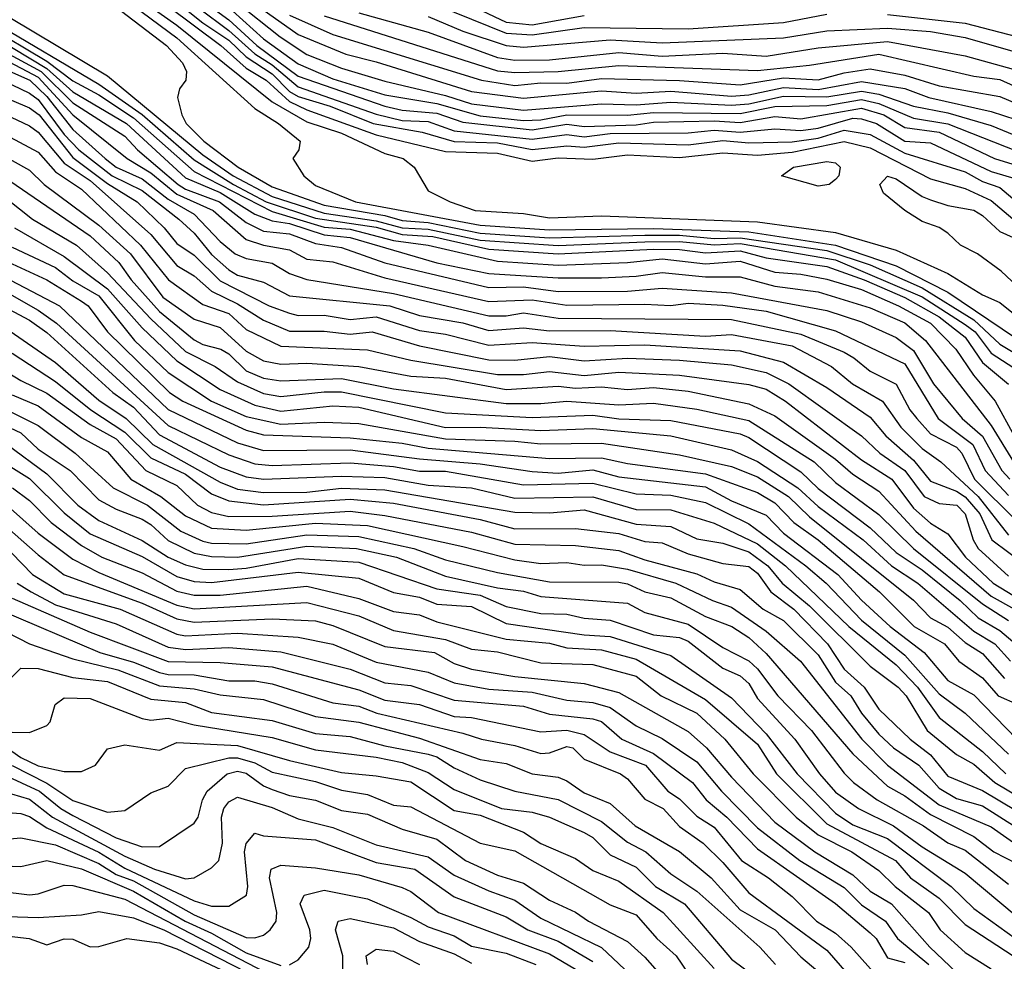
# Model space of a CAD drawing. Header units: metres. Extents: x -51132 to -49532, y -231222 to -229437.
# Tile 395 of 656: x -50595 to -50538, y -230470 to -230415. Entities that reach past the tile are written whole.
import ezdxf

# ---------------------------------------------------------------- set-up
doc = ezdxf.new("R2010")
doc.units = ezdxf.units.M
for name, color, linetype in [('CONTOUR_HALF', 8, 'Continuous'), ('CONTOUR_INDEX', 1, 'Continuous'), ('CONTOUR_INTER', 3, 'Continuous')]:
    doc.layers.add(name, color=color, linetype=linetype)

msp = doc.modelspace()

# ---------------------------------------------------------------- linework, layer by layer
at = {"layer": 'CONTOUR_HALF'}
for points, elevation in [([(-50589.58, -230412.749), (-50585.58, -230415.585), (-50580.08, -230420), (-50578.08, -230421.163), (-50576.08, -230421.809), (-50573.58, -230422.978), (-50572.527, -230423.259), (-50571.888, -230423.759), (-50571.08, -230425.126), (-50569.81, -230425.759), (-50568.372, -230426.259), (-50565.58, -230426.445), (-50564.08, -230426.687), (-50561.08, -230426.583), (-50552.08, -230426.92), (-50547.58, -230427.541), (-50544.08, -230428.546), (-50541.08, -230429.899), (-50539.08, -230431.14), (-50538.08, -230431.564), (-50534.135, -230434.759)], 32.5), ([(-50586.08, -230412.708), (-50582.58, -230415.277), (-50580.966, -230416.759), (-50578.58, -230418.529), (-50573.58, -230420.258), (-50572.58, -230420.479), (-50570.58, -230420.656), (-50569.08, -230421.177), (-50565.08, -230421.61), (-50563.08, -230421.294), (-50562.08, -230421.427), (-50559.08, -230421.317), (-50558.08, -230421.172), (-50554.58, -230421.101), (-50553.08, -230421.193), (-50551.08, -230420.85), (-50549.58, -230420.975), (-50546.08, -230420.362), (-50544.788, -230420.759), (-50543.58, -230421.485), (-50541.58, -230421.751), (-50538.387, -230423.259), (-50535.58, -230424.142)], 30.5), ([(-50586.08, -230413.821), (-50584.08, -230415.453), (-50582.58, -230416.45), (-50581.58, -230417.406), (-50580.08, -230418.392), (-50579.08, -230419.397), (-50578.58, -230419.684), (-50576.739, -230420.259), (-50574.243, -230421.259), (-50571.425, -230421.759), (-50569.58, -230422.285), (-50567.08, -230422.369), (-50565.08, -230422.753), (-50563.08, -230422.541), (-50562.08, -230422.619), (-50560.08, -230422.368), (-50556.08, -230422.474), (-50554.08, -230422.236), (-50552.58, -230422.372), (-50550.08, -230422.3), (-50548.58, -230422.087), (-50547.08, -230421.629), (-50545.58, -230421.878), (-50543.58, -230422.963), (-50540.08, -230424.033), (-50539.08, -230424.587), (-50538.08, -230424.936), (-50537.08, -230425.792)], 31.5), ([(-50589.58, -230414.152), (-50586.182, -230416.759), (-50585.26, -230417.759), (-50585.02, -230418.259), (-50585.055, -230418.759), (-50585.427, -230419.259), (-50585.538, -230419.759), (-50585.295, -230420.759), (-50585.038, -230421.259), (-50584.023, -230422.259), (-50582.041, -230423.759), (-50580.08, -230424.901), (-50577.08, -230425.95), (-50573.58, -230426.549), (-50572.58, -230426.852), (-50571.08, -230426.968), (-50568.08, -230427.57), (-50564.08, -230427.845), (-50558.58, -230427.683), (-50556.58, -230427.691), (-50554.58, -230427.879), (-50553.08, -230427.836), (-50548.08, -230428.565), (-50545.58, -230429.403), (-50542.58, -230430.727), (-50539.58, -230432.58), (-50538.08, -230433.969), (-50535.927, -230435.259)], 33.5), ([(-50582.134, -230414.259), (-50579.608, -230416.259), (-50578.08, -230417.268), (-50576.08, -230418.052), (-50573.58, -230418.809), (-50570.08, -230419.634), (-50568.58, -230420.115), (-50565.58, -230420.474), (-50561.08, -230420.11), (-50559.08, -230420.165), (-50557.08, -230420.028), (-50553.58, -230420.188), (-50552.58, -230420.123), (-50550.58, -230419.679), (-50548.08, -230419.706), (-50546.08, -230419.38), (-50545.08, -230419.56), (-50543.069, -230420.259), (-50541.08, -230420.635), (-50538.58, -230421.371), (-50535.08, -230422.798)], 29.5), ([(-50570.58, -230414.419), (-50566.58, -230416.037), (-50565.08, -230416.143), (-50562.08, -230415.718), (-50556.08, -230415.781), (-50550.58, -230415.424), (-50548.08, -230414.941)], 26.5), ([(-50579.08, -230415.011), (-50576.58, -230416.109), (-50568.009, -230418.759), (-50566.08, -230419.053), (-50564.58, -230418.903), (-50563.08, -230418.914), (-50561.08, -230418.647), (-50556.58, -230418.77), (-50553.08, -230419.021), (-50550.58, -230418.625), (-50548.58, -230418.73), (-50547.08, -230418.324), (-50545.58, -230418.089), (-50543.58, -230418.461), (-50541.58, -230419.085), (-50538.08, -230419.683), (-50536.08, -230420.539)], 28.5), ([(-50575.08, -230414.863), (-50571.08, -230415.986), (-50567.08, -230417.435), (-50566.08, -230417.589), (-50564.08, -230417.576), (-50560.08, -230417.157), (-50557.58, -230417.359), (-50554.08, -230417.2), (-50551.58, -230417.362), (-50548.58, -230416.887), (-50544.58, -230416.523), (-50540.08, -230417.343), (-50535.58, -230418.6)], 27.5), ([(-50544.58, -230414.965), (-50540.08, -230415.454), (-50536.08, -230416.51), (-50529.08, -230419.685), (-50524.08, -230423.114), (-50519.872, -230425.259), (-50517.58, -230427.494), (-50516.58, -230427.814), (-50515.859, -230428.259), (-50514.675, -230430.259), (-50514.08, -230430.937), (-50511.58, -230433.029), (-50510.08, -230433.886), (-50509.08, -230434.153), (-50505.58, -230434.007), (-50502.58, -230434.687), (-50501.08, -230434.864), (-50499.08, -230436.001), (-50496.58, -230436.563), (-50493.08, -230437.644)], 26.5), ([(-50597.08, -230415.673), (-50593.08, -230418.083), (-50591.58, -230419.423), (-50588.48, -230421.259), (-50585.08, -230424.384), (-50583.08, -230425.233), (-50581.08, -230426.473), (-50580.08, -230426.868), (-50579.08, -230427.016), (-50577.08, -230427.663), (-50575.58, -230427.815), (-50570.58, -230429.284), (-50567.58, -230429.906), (-50563.58, -230430.152), (-50561.08, -230430.146), (-50559.08, -230430.057), (-50557.58, -230429.836), (-50555.08, -230430.1), (-50553.08, -230430.097), (-50551.08, -230430.632), (-50548.58, -230430.958), (-50545.58, -230431.89), (-50543.58, -230432.739), (-50542.369, -230433.759), (-50538.58, -230438.671), (-50537.301, -230440.759)], 35.5), ([(-50596.08, -230415.452), (-50590.08, -230418.972), (-50587.58, -230420.736), (-50584.58, -230423.341), (-50582.307, -230424.759), (-50580.421, -230425.759), (-50577.58, -230426.702), (-50574.08, -230427.223), (-50572.58, -230427.655), (-50570.817, -230427.759), (-50567.58, -230428.491), (-50563.58, -230428.768), (-50558.08, -230428.499), (-50556.58, -230428.516), (-50555.08, -230428.714), (-50553.08, -230428.587), (-50551.58, -230428.992), (-50548.08, -230429.498), (-50545.927, -230430.259), (-50543.58, -230431.288), (-50541.58, -230432.406), (-50540.08, -230433.579), (-50539.08, -230435.04), (-50537.58, -230436.282)], 34.5), ([(-50595.58, -230417.519), (-50593.58, -230418.586), (-50591.58, -230420.756), (-50588.449, -230423.259), (-50587.08, -230424.091), (-50585.58, -230425.333), (-50583.486, -230426.259), (-50581.58, -230427.942), (-50580.58, -230428.272), (-50579.08, -230428.54), (-50578.08, -230429.079), (-50576.58, -230429.225), (-50573.58, -230430.155), (-50567.58, -230431.521), (-50565.08, -230431.422), (-50563.08, -230431.734), (-50558.58, -230431.662), (-50557.08, -230431.747), (-50556.08, -230431.602), (-50554.08, -230431.728), (-50551.58, -230432.082), (-50547.58, -230433.209), (-50543.58, -230435.102), (-50541.656, -230438.259), (-50539.651, -230439.759), (-50538.942, -230441.259), (-50537.58, -230442.706)], 36.5), ([(-50597.58, -230417.822), (-50594.08, -230419.501), (-50593.58, -230419.86), (-50592.08, -230421.891), (-50591.235, -230422.759), (-50589.319, -230424.259), (-50587.58, -230425.109), (-50585.465, -230426.759), (-50584.58, -230427.58), (-50583.58, -230428.802), (-50582.58, -230429.683), (-50582.08, -230429.991), (-50580.58, -230430.402), (-50579.08, -230431.191), (-50573.292, -230431.759), (-50571.58, -230432.324), (-50569.08, -230432.737), (-50567.58, -230433.186), (-50565.58, -230433.042), (-50564.08, -230433.208), (-50560.58, -230433.19), (-50555.08, -230433.521), (-50553.58, -230433.421), (-50550.08, -230434.067), (-50547.8, -230435.259), (-50546.6, -230436.259), (-50544.851, -230437.259), (-50543.807, -230438.759), (-50542.58, -230439.992), (-50541.502, -230440.759), (-50539.33, -230442.759), (-50537.58, -230444.996)], 37.5), ([(-50596.58, -230420.217), (-50594.08, -230421.386), (-50593.58, -230421.751), (-50592.08, -230423.531), (-50590.58, -230424.528), (-50587.08, -230427.647), (-50585.58, -230429.448), (-50584.58, -230430.035), (-50583.58, -230430.919), (-50582.08, -230431.645), (-50580.58, -230432.589), (-50579.08, -230433.221), (-50577.08, -230433.224), (-50575.58, -230433.399), (-50574.306, -230433.259), (-50571.58, -230434.073), (-50567.58, -230434.881), (-50566.08, -230434.904), (-50564.08, -230434.687), (-50562.08, -230434.943), (-50559.58, -230434.777), (-50556.58, -230434.89), (-50553.58, -230435.176), (-50551.58, -230435.607), (-50550.265, -230436.259), (-50546.08, -230439.26), (-50545.016, -230440.259), (-50543.58, -230441.267), (-50542.45, -230442.759), (-50541.58, -230443.164), (-50540.576, -230443.259), (-50540.08, -230443.759), (-50539.62, -230445.259), (-50539.334, -230445.759), (-50537.58, -230447.348)], 38.5), ([(-50598.924, -230421.259), (-50594.08, -230423.933), (-50593.234, -230424.759), (-50590.08, -230427.121), (-50588.257, -230428.759), (-50586.389, -230431.259), (-50584.58, -230432.532), (-50583.08, -230433.021), (-50581.58, -230434.374), (-50580.58, -230434.946), (-50579.58, -230435.136), (-50578.08, -230435.076), (-50575.08, -230435.26), (-50572.08, -230435.819), (-50570.08, -230435.944), (-50566.58, -230436.593), (-50563.58, -230436.389), (-50562.58, -230436.521), (-50561.08, -230436.446), (-50559.58, -230436.581), (-50558.08, -230436.477), (-50556.08, -230436.681), (-50552.58, -230437.42), (-50551.08, -230438.103), (-50547.58, -230440.605), (-50546.58, -230441.473), (-50545.08, -230442.446), (-50542.927, -230444.759), (-50538.58, -230448.508), (-50537.241, -230449.259)], 39.5), ([(-50549.991, -230423.759), (-50548.08, -230423.448), (-50547.58, -230423.524), (-50547.308, -230423.759), (-50547.373, -230424.259), (-50547.58, -230424.482), (-50547.936, -230424.759), (-50548.58, -230424.866), (-50550.685, -230424.259), (-50549.991, -230423.759)], 32.5), ([(-50545.016, -230424.759), (-50544.58, -230424.295), (-50544.08, -230424.449), (-50542.58, -230425.452), (-50542.08, -230425.651), (-50541.08, -230425.981), (-50539.58, -230426.247), (-50539.08, -230426.551), (-50538.08, -230427.473), (-50536.332, -230428.259)], 32.5), ([(-50537.08, -230430.635), (-50538.008, -230429.759), (-50539.37, -230428.759), (-50540.363, -230428.259), (-50541.08, -230427.572), (-50541.58, -230427.251), (-50542.58, -230426.897), (-50543.58, -230426.27), (-50544.806, -230425.259), (-50545.016, -230424.759)], 32.5), ([(-50596.08, -230425.048), (-50593.904, -230426.759), (-50591.363, -230428.259), (-50589.58, -230429.863), (-50587.08, -230432.523), (-50585.08, -230434.396), (-50583.377, -230435.259), (-50582.08, -230436.156), (-50580.58, -230436.817), (-50579.58, -230436.986), (-50577.08, -230436.719), (-50576.08, -230436.728), (-50570.08, -230437.929), (-50565.08, -230438.21), (-50561.58, -230438.072), (-50560.08, -230438.28), (-50557.08, -230438.369), (-50553.08, -230439.151), (-50552.58, -230439.365), (-50549.58, -230441.34), (-50548.58, -230442.304), (-50545.58, -230444.567), (-50544.08, -230445.982), (-50542.58, -230446.987), (-50540.374, -230448.759), (-50539.345, -230449.759), (-50538.08, -230450.491), (-50536.582, -230451.759)], 40.5), ([(-50595.08, -230428.387), (-50592.58, -230429.559), (-50591.58, -230430.321), (-50590.08, -230431.196), (-50588.021, -230433.759), (-50586.08, -230435.609), (-50583.58, -230437.257), (-50581.58, -230438.15), (-50579.58, -230438.595), (-50577.08, -230438.481), (-50575.08, -230438.547), (-50570.08, -230439.438), (-50566.08, -230439.561), (-50564.58, -230439.727), (-50561.08, -230439.689), (-50556.58, -230440.356), (-50553.58, -230441.04), (-50552.08, -230441.621), (-50550.292, -230442.759), (-50549.08, -230443.94), (-50543.08, -230448.736), (-50542.093, -230449.759), (-50541.08, -230450.302), (-50540.08, -230451.176), (-50539.08, -230451.813), (-50537.819, -230453.259)], 41.5), ([(-50598.58, -230430.205), (-50594.08, -230432.599), (-50593.08, -230433.312), (-50589.271, -230436.759), (-50588.08, -230437.611), (-50586.58, -230439.196), (-50583.08, -230441.065), (-50581.58, -230441.636), (-50580.58, -230441.769), (-50576.08, -230441.596), (-50573.58, -230441.658), (-50571.08, -230442.101), (-50568.58, -230442.271), (-50566.08, -230442.852), (-50561.58, -230442.787), (-50559.08, -230443.502), (-50557.08, -230443.533), (-50554.58, -230444.303), (-50552.08, -230445.495), (-50550.459, -230446.759), (-50546.802, -230450.259), (-50544.08, -230452.476), (-50542.843, -230453.759), (-50541.58, -230455.504), (-50539.08, -230457.472), (-50537.743, -230458.759)], 43.5), ([(-50595.58, -230430.082), (-50592.352, -230431.759), (-50586.08, -230437.747), (-50582.08, -230439.66), (-50580.58, -230440.104), (-50575.58, -230440.072), (-50571.58, -230440.596), (-50568.08, -230440.876), (-50565.08, -230441.316), (-50563.58, -230441.416), (-50561.58, -230441.226), (-50560.08, -230441.62), (-50555.08, -230442.195), (-50553.58, -230443.018), (-50551.58, -230443.84), (-50550.58, -230444.884), (-50547.428, -230447.259), (-50546.08, -230448.732), (-50544.421, -230450.259), (-50542.451, -230451.759), (-50541.08, -230453.367), (-50539.58, -230454.191), (-50537.113, -230456.759)], 42.5), ([(-50595.08, -230434.487), (-50592.58, -230436.123), (-50590.535, -230437.759), (-50588.58, -230439.042), (-50587.08, -230440.54), (-50585.08, -230441.47), (-50583.58, -230442.615), (-50582.58, -230443.02), (-50580.58, -230443.236), (-50575.58, -230442.917), (-50573.08, -230443.139), (-50568.08, -230444.088), (-50566.08, -230444.621), (-50562.58, -230444.604), (-50560.08, -230444.896), (-50558.58, -230445.359), (-50557.58, -230445.437), (-50556.08, -230446.075), (-50554.08, -230446.625), (-50552.58, -230446.79), (-50552.08, -230447.176), (-50551.306, -230448.259), (-50549.978, -230449.259), (-50548.039, -230451.259), (-50547.08, -230452.718), (-50545.919, -230453.759), (-50545.08, -230455.026), (-50543.258, -230456.759), (-50542.08, -230457.66), (-50541.08, -230458.882), (-50539.08, -230459.716), (-50536.08, -230461.506)], 44.5), ([(-50595.08, -230436.907), (-50593.58, -230437.534), (-50591.08, -230439.368), (-50589.58, -230440.191), (-50588.232, -230441.759), (-50586.496, -230442.759), (-50585.08, -230443.876), (-50583.58, -230444.594), (-50581.58, -230444.708), (-50577.58, -230444.306), (-50574.58, -230444.441), (-50569.08, -230445.639), (-50566.08, -230446.423), (-50564.58, -230446.616), (-50563.08, -230446.572), (-50562.08, -230446.723), (-50561.08, -230446.702), (-50559.58, -230446.943), (-50556.787, -230447.759), (-50554.666, -230448.759), (-50553.58, -230449.136), (-50551.58, -230450.529), (-50549.596, -230452.259), (-50546.052, -230456.759), (-50544.58, -230458.254), (-50541.58, -230460.542), (-50538.58, -230461.804), (-50536.58, -230463.207)], 45.5), ([(-50598.08, -230437.458), (-50594.58, -230439.087), (-50593.58, -230440.037), (-50591.731, -230441.259), (-50590.08, -230442.944), (-50589.08, -230443.489), (-50587.58, -230444.075), (-50587.08, -230444.376), (-50586.08, -230445.304), (-50584.58, -230446.034), (-50583.58, -230446.231), (-50582.08, -230446.261), (-50578.08, -230445.617), (-50575.216, -230445.759), (-50572.895, -230446.259), (-50570.08, -230447.362), (-50567.08, -230448.037), (-50565.58, -230448.23), (-50564.58, -230448.538), (-50559.58, -230448.912), (-50558.58, -230449.45), (-50556.08, -230450.122), (-50554.08, -230451.475), (-50552.58, -230452.245), (-50552.08, -230452.7), (-50550.9, -230454.259), (-50548.952, -230456.259), (-50547.08, -230458.712), (-50546.524, -230459.259), (-50545.16, -230460.259), (-50542.49, -230461.759), (-50541.08, -230462.726), (-50540.08, -230463.167), (-50537.58, -230465.125)], 46.5), ([(-50597.08, -230439.851), (-50594.08, -230441.729), (-50592.08, -230443.695), (-50590.58, -230444.918), (-50587.58, -230446.219), (-50585.58, -230447.372), (-50584.58, -230447.667), (-50583.58, -230447.726), (-50578.58, -230447.118), (-50575.08, -230447.477), (-50573.08, -230448.29), (-50571.58, -230448.57), (-50570.58, -230448.966), (-50568.58, -230449.098), (-50566.58, -230450.082), (-50562.08, -230450.738), (-50560.58, -230450.839), (-50557.08, -230451.934), (-50553.58, -230454.365), (-50551.58, -230456.451), (-50549.787, -230458.759), (-50547.58, -230461.02), (-50546.58, -230461.689), (-50544.58, -230462.478), (-50540.898, -230465.259), (-50539.58, -230466.529), (-50537.191, -230468.259)], 47.5), ([(-50596.08, -230442.659), (-50593.58, -230444.884), (-50591.58, -230446.367), (-50590.08, -230447.153), (-50585.58, -230449.026), (-50584.58, -230449.235), (-50578.08, -230448.875), (-50575.08, -230449.643), (-50573.08, -230450.499), (-50570.08, -230451.007), (-50568.58, -230451.573), (-50567.08, -230451.724), (-50564.58, -230452.345), (-50561.58, -230452.458), (-50559.08, -230453.13), (-50557.629, -230454.259), (-50555.58, -230455.256), (-50553.955, -230456.759), (-50552.32, -230458.759), (-50549.846, -230461.259), (-50548.58, -230462.278), (-50546.625, -230463.259), (-50545.08, -230464.325), (-50544.138, -230465.259), (-50542.211, -230466.759), (-50541.53, -230467.759), (-50540.08, -230469.066), (-50538.58, -230470)], 48.5), ([(-50596.343, -230444.759), (-50593.906, -230447.259), (-50592.08, -230448.368), (-50588.847, -230449.259), (-50585.58, -230450.698), (-50585.08, -230450.798), (-50582.08, -230450.648), (-50578.58, -230450.876), (-50576.58, -230451.283), (-50574.08, -230452.314), (-50571.08, -230452.899), (-50569.58, -230453.512), (-50567.58, -230453.874), (-50565.08, -230454.052), (-50563.08, -230454.51), (-50561.58, -230454.637), (-50560.58, -230454.926), (-50559.08, -230455.995), (-50557.58, -230456.721), (-50555.58, -230458.069), (-50554.154, -230459.759), (-50552.08, -230461.871), (-50549.622, -230463.759), (-50547.08, -230465.309), (-50546.08, -230466.32), (-50544.688, -230467.259), (-50543.988, -230468.259), (-50542.195, -230469.759)], 49.5), ([(-50595.08, -230448.621), (-50590.58, -230450.589), (-50586.08, -230452.273), (-50583.08, -230452.344), (-50580.08, -230452.576), (-50575.08, -230453.916), (-50573.58, -230454.511), (-50571.58, -230454.757), (-50569.58, -230455.458), (-50568.58, -230455.512), (-50564.58, -230456.331), (-50563.08, -230456.228), (-50562.08, -230456.494), (-50560.58, -230457.49), (-50558.543, -230458.259), (-50557.238, -230459.759), (-50556.58, -230460.202), (-50555.58, -230461.202), (-50554.58, -230461.825), (-50552.992, -230463.759), (-50551.429, -230464.759), (-50550.08, -230465.826), (-50548.667, -230467.259), (-50547.58, -230467.945), (-50546.673, -230468.759), (-50545.08, -230470.541)], 50.5), ([(-50596.08, -230450.235), (-50594.08, -230451.251), (-50591.58, -230452.122), (-50588.992, -230452.759), (-50586.58, -230453.684), (-50584.58, -230453.852), (-50583.08, -230454.208), (-50580.58, -230454.472), (-50577.58, -230455.44), (-50575.08, -230455.785), (-50571.58, -230456.696), (-50568.08, -230457.931), (-50566.58, -230458.158), (-50565.08, -230458.748), (-50563.58, -230458.954), (-50563.08, -230459.167), (-50562.08, -230459.847), (-50560.58, -230460.469), (-50559.127, -230461.759), (-50556.58, -230463.236), (-50554.749, -230464.759), (-50553.08, -230466.599), (-50551.051, -230467.759), (-50549.58, -230469.31), (-50547.861, -230470.759)], 51.5), ([(-50595.08, -230456.359), (-50594.08, -230456.371), (-50593.08, -230455.975), (-50592.892, -230455.759), (-50592.602, -230454.759), (-50592.08, -230454.368), (-50590.58, -230454.408), (-50587.58, -230455.562), (-50587.08, -230455.655), (-50586.08, -230455.545), (-50584.58, -230455.936), (-50580.08, -230456.66), (-50577.58, -230457.371), (-50574.08, -230457.8), (-50572.58, -230458.11), (-50571.08, -230458.67), (-50569.58, -230459.668), (-50566.847, -230460.759), (-50565.08, -230460.976), (-50564.08, -230461.259), (-50562.08, -230462.137), (-50561.58, -230462.435), (-50560.58, -230463.435), (-50559.08, -230464.148), (-50557.952, -230465.259), (-50556.294, -230466.259), (-50553.58, -230469.44), (-50552.08, -230470.563)], 52.5), ([(-50595.08, -230458.281), (-50593.08, -230459.302), (-50591.58, -230460.299), (-50589.58, -230460.969), (-50588.58, -230460.88), (-50587.08, -230459.847), (-50586.08, -230459.472), (-50585.08, -230458.451), (-50582.58, -230457.838), (-50582.08, -230457.826), (-50581.08, -230458.128), (-50580.08, -230458.661), (-50577.58, -230459.195), (-50576.08, -230459.703), (-50574.58, -230459.949), (-50573.08, -230460.557), (-50572.08, -230460.667), (-50568.08, -230462.763), (-50566.08, -230463.201), (-50560.58, -230466.31), (-50559.08, -230466.897), (-50557.879, -230468.259), (-50556.764, -230469.259), (-50555.744, -230470.759)], 53.5), ([(-50595.634, -230459.759), (-50594.08, -230460.221), (-50592.762, -230461.259), (-50588.58, -230463.513), (-50586.863, -230464.259), (-50585.08, -230464.816), (-50584.58, -230464.745), (-50583.58, -230464.173), (-50583.157, -230463.759), (-50582.952, -230462.759), (-50582.997, -230461.259), (-50582.865, -230460.759), (-50582.58, -230460.361), (-50582.08, -230460.097), (-50580.08, -230460.703), (-50578.58, -230461.358), (-50576.58, -230461.846), (-50574.08, -230462.847), (-50571.08, -230463.54), (-50569.58, -230464.591), (-50567.58, -230465.51), (-50566.08, -230466.047), (-50564.58, -230467.072), (-50561.08, -230468.766), (-50559.08, -230470.651)], 54.5), ([(-50596.08, -230462.577), (-50594.58, -230462.443), (-50592.58, -230462.854), (-50590.08, -230463.933), (-50589.08, -230464.565), (-50588.08, -230464.927), (-50584.58, -230466.878), (-50581.58, -230468.202), (-50581.08, -230468.223), (-50580.58, -230468.054), (-50580.196, -230467.759), (-50579.84, -230467.259), (-50579.806, -230466.759), (-50580.235, -230464.759), (-50580.128, -230464.259), (-50579.58, -230464.023), (-50577.58, -230464.168), (-50575.08, -230464.582), (-50572.58, -230465.314), (-50572.08, -230465.549), (-50570.49, -230466.759), (-50564.08, -230469.133), (-50562.58, -230470.022)], 55.5), ([(-50599.08, -230465.119), (-50594.08, -230465.727), (-50593.58, -230465.675), (-50592.08, -230465.172), (-50591.58, -230465.2), (-50588.58, -230465.981), (-50580.08, -230470.415)], 56.5), ([(-50576.003, -230470.259), (-50575.995, -230469.259), (-50576.43, -230467.759), (-50576.265, -230467.259), (-50575.58, -230467.1), (-50573.08, -230467.646), (-50571.58, -230468.424), (-50569.58, -230469.131), (-50568.58, -230469.667)], 56.5), ([(-50595.58, -230468.079), (-50594.107, -230468.259), (-50593.08, -230468.619), (-50592.08, -230468.279), (-50591.58, -230468.297), (-50590.58, -230468.737), (-50590.08, -230468.723), (-50588.463, -230468.259), (-50586.58, -230468.494), (-50585.58, -230468.847), (-50581.08, -230470.958)], 57.5)]:
    msp.add_lwpolyline(points, dxfattribs=dict(at, elevation=elevation))
at = {"layer": 'CONTOUR_INDEX'}
for points, elevation in [([(-50582.377, -230414.759), (-50580.58, -230416.375), (-50578.58, -230417.805), (-50576.58, -230418.677), (-50573.58, -230419.604), (-50570.58, -230420.099), (-50568.08, -230420.798), (-50565.58, -230421.079), (-50564.58, -230421.029), (-50563.08, -230420.744), (-50559.58, -230420.778), (-50558.08, -230420.61), (-50553.08, -230420.668), (-50551.08, -230420.266), (-50548.08, -230420.215), (-50546.08, -230419.865), (-50545.08, -230420.094), (-50543.08, -230420.951), (-50541.08, -230421.261), (-50535.08, -230423.641)], 30), ([(-50596.58, -230415.582), (-50593.08, -230417.656), (-50591.58, -230418.782), (-50590.08, -230419.602), (-50588.08, -230420.927), (-50584.58, -230424.024), (-50580.08, -230426.33), (-50577.08, -230427.22), (-50575.58, -230427.336), (-50573.08, -230427.995), (-50571.085, -230428.259), (-50567.08, -230429.195), (-50563.58, -230429.415), (-50559.58, -230429.267), (-50557.58, -230429.064), (-50555.08, -230429.339), (-50553.08, -230429.18), (-50551.08, -230429.826), (-50549.58, -230429.941), (-50548.08, -230430.219), (-50546.08, -230430.825), (-50543.931, -230431.759), (-50542.095, -230432.759), (-50540.63, -230434.259), (-50539.6, -230435.759), (-50538.357, -230437.259), (-50537.269, -230439.259)], 35), ([(-50595.58, -230424.307), (-50590.58, -230427.737), (-50588.925, -230429.259), (-50588.225, -230430.259), (-50586.58, -230432.094), (-50584.58, -230433.73), (-50584.08, -230433.999), (-50583.035, -230434.259), (-50582.58, -230434.542), (-50581.58, -230435.511), (-50580.58, -230435.943), (-50579.58, -230436.094), (-50576.08, -230435.957), (-50573.08, -230436.557), (-50566.58, -230437.393), (-50564.58, -230437.4), (-50563.08, -230437.261), (-50560.08, -230437.469), (-50558.08, -230437.383), (-50555.58, -230437.733), (-50552.58, -230438.375), (-50548.802, -230440.759), (-50547.58, -230441.953), (-50545.08, -230443.796), (-50543.071, -230445.759), (-50539.08, -230448.959), (-50537.58, -230449.909)], 40), ([(-50596.58, -230434.858), (-50594.58, -230436.075), (-50593.08, -230436.793), (-50590.58, -230438.618), (-50589.08, -230439.428), (-50587.373, -230441.259), (-50585.58, -230442.122), (-50584.393, -230443.259), (-50583.58, -230443.693), (-50582.58, -230443.907), (-50580.08, -230443.899), (-50575.58, -230443.604), (-50573.58, -230443.856), (-50568.58, -230444.812), (-50566.08, -230445.518), (-50562.58, -230445.583), (-50560.08, -230445.878), (-50558.58, -230446.406), (-50555.58, -230447.212), (-50554.58, -230447.689), (-50553.08, -230448.13), (-50551.747, -230449.259), (-50550.58, -230449.917), (-50548.58, -230451.897), (-50547.58, -230453.467), (-50546.681, -230454.259), (-50546.063, -230455.259), (-50545.08, -230456.465), (-50544.231, -230457.259), (-50542.757, -230458.259), (-50541.58, -230459.59), (-50540.58, -230460.17), (-50539.08, -230460.605), (-50536.08, -230462.505)], 45), ([(-50594.787, -230447.759), (-50593.995, -230448.259), (-50592.58, -230449.009), (-50589.08, -230450.096), (-50586.08, -230451.447), (-50585.08, -230451.593), (-50582.58, -230451.461), (-50579.58, -230451.717), (-50575.58, -230452.71), (-50573.58, -230453.506), (-50572.08, -230453.656), (-50569.58, -230454.512), (-50565.58, -230454.844), (-50564.08, -230455.321), (-50561.58, -230455.583), (-50561.08, -230455.741), (-50559.91, -230456.759), (-50558.08, -230457.577), (-50555.833, -230459.259), (-50555.044, -230460.259), (-50553.836, -230461.259), (-50552.08, -230463.084), (-50547.58, -230466.228), (-50545.58, -230467.923), (-50545.231, -230468.259), (-50544.58, -230469.377), (-50543.58, -230469.635)], 50), ([(-50596.08, -230460.935), (-50594.58, -230461.049), (-50594.08, -230461.212), (-50593.08, -230461.864), (-50590.08, -230463.267), (-50588.58, -230464.196), (-50584.58, -230466.084), (-50583.58, -230466.387), (-50582.58, -230466.388), (-50581.563, -230465.759), (-50581.48, -230465.259), (-50581.683, -230463.259), (-50581.58, -230462.769), (-50581.08, -230462.187), (-50580.58, -230462.332), (-50577.58, -230462.559), (-50574.08, -230463.877), (-50571.849, -230464.259), (-50569.58, -230465.849), (-50566.58, -230467.004), (-50565.325, -230467.759), (-50563.58, -230468.408), (-50561.58, -230469.577)], 55)]:
    msp.add_lwpolyline(points, dxfattribs=dict(at, elevation=elevation))
at = {"layer": 'CONTOUR_INTER'}
for points, elevation in [([(-50584.08, -230412.224), (-50578.58, -230416.12), (-50575.835, -230417.259), (-50574.08, -230417.693), (-50568.58, -230419.403), (-50565.58, -230419.789), (-50561.08, -230419.372), (-50559.08, -230419.5), (-50557.08, -230419.38), (-50553.58, -230419.671), (-50552.58, -230419.606), (-50550.58, -230419.176), (-50548.58, -230419.284), (-50546.08, -230418.836), (-50543.58, -230419.223), (-50542.184, -230419.759), (-50538.58, -230420.56), (-50536.456, -230421.259)], 29), ([(-50589.58, -230413.329), (-50585.58, -230416.316), (-50581.08, -230420.376), (-50579.707, -230421.259), (-50578.464, -230422.259), (-50578.547, -230422.759), (-50578.884, -230423.259), (-50578.256, -230424.259), (-50577.58, -230424.825), (-50575.268, -230425.759), (-50568.08, -230427.115), (-50564.08, -230427.388), (-50558.08, -230427.302), (-50552.58, -230427.492), (-50547.58, -230428.26), (-50544.08, -230429.462), (-50541.08, -230430.981), (-50535.58, -230434.688)], 33), ([(-50586.08, -230413.249), (-50582.58, -230415.879), (-50581.08, -230417.235), (-50580.08, -230417.872), (-50578.58, -230419.131), (-50574.08, -230420.718), (-50572.58, -230421.07), (-50571.08, -230421.143), (-50569.58, -230421.678), (-50565.08, -230422.151), (-50563.08, -230421.893), (-50562.08, -230422.015), (-50560.58, -230421.817), (-50556.08, -230421.788), (-50554.58, -230421.63), (-50553.08, -230421.752), (-50551.08, -230421.551), (-50549.58, -230421.651), (-50548.58, -230421.524), (-50546.58, -230420.946), (-50546.08, -230420.975), (-50545.212, -230421.259), (-50543.58, -230422.263), (-50542.08, -230422.368), (-50538.58, -230424.02), (-50535.58, -230424.896)], 31), ([(-50570.08, -230413.734), (-50566.58, -230415.403), (-50565.08, -230415.551), (-50562.08, -230415.021)], 26), ([(-50596.714, -230414.259), (-50589.58, -230418.501), (-50584.08, -230423.062), (-50582.333, -230424.259), (-50580.08, -230425.463), (-50577.08, -230426.425), (-50574.08, -230426.854), (-50572.58, -230427.261), (-50571.08, -230427.335), (-50568.08, -230427.982), (-50563.58, -230428.277), (-50558.58, -230428.065), (-50556.58, -230428.064), (-50554.58, -230428.253), (-50553.08, -230428.176), (-50547.58, -230429.111), (-50542.58, -230431.239), (-50540.08, -230432.851), (-50539.521, -230433.259), (-50538.58, -230434.499), (-50536.632, -230435.759)], 34), ([(-50586.08, -230414.482), (-50583.047, -230416.759), (-50581.58, -230418.064), (-50580.424, -230418.759), (-50579.08, -230419.986), (-50578.08, -230420.456), (-50574.08, -230421.906), (-50570.08, -230422.873), (-50567.08, -230422.961), (-50565.08, -230423.426), (-50563.58, -230423.234), (-50561.58, -230423.306), (-50559.58, -230423.05), (-50556.58, -230423.218), (-50554.08, -230422.946), (-50552.08, -230423.081), (-50550.08, -230422.895), (-50547.08, -230422.295), (-50545.58, -230422.654), (-50542.08, -230424.436), (-50540.08, -230425.004), (-50538.58, -230425.686), (-50537.08, -230426.952)], 32), ([(-50577.08, -230415.049), (-50567.08, -230418.21), (-50566.08, -230418.306), (-50563.58, -230418.257), (-50560.08, -230417.899), (-50552.08, -230418.2), (-50549.08, -230417.895), (-50545.08, -230417.249), (-50539.58, -230418.519), (-50538.08, -230418.703), (-50536.08, -230419.613)], 28), ([(-50571.08, -230415.073), (-50569.08, -230415.917), (-50566.58, -230416.753), (-50565.58, -230416.856), (-50560.58, -230416.429), (-50557.58, -230416.6), (-50550.58, -230416.316), (-50548.08, -230415.901), (-50544.58, -230415.76), (-50542.08, -230415.941), (-50540.08, -230416.29), (-50535.58, -230417.572)], 27), ([(-50595.247, -230417.259), (-50593.416, -230418.259), (-50591.58, -230420.06), (-50588.58, -230421.983), (-50587.845, -230422.759), (-50585.5, -230424.759), (-50585.08, -230425.037), (-50583.117, -230425.759), (-50581.58, -230426.966), (-50580.58, -230427.45), (-50579.08, -230427.608), (-50577.58, -230428.168), (-50576.08, -230428.393), (-50573.58, -230429.294), (-50567.58, -230430.709), (-50565.58, -230430.671), (-50563.58, -230430.943), (-50559.58, -230430.926), (-50557.58, -230430.738), (-50553.58, -230431.013), (-50548.08, -230432.038), (-50546.08, -230432.686), (-50544.08, -230433.597), (-50543.08, -230434.344), (-50541.925, -230436.259), (-50540.263, -230438.259), (-50539.08, -230439.276), (-50537.966, -230441.259), (-50537.512, -230441.759)], 36), ([(-50595.58, -230418.071), (-50594.064, -230418.759), (-50593.08, -230419.686), (-50591.58, -230421.594), (-50589.718, -230423.259), (-50589.08, -230423.759), (-50587.58, -230424.445), (-50586.08, -230425.607), (-50584.58, -230426.484), (-50583.08, -230428.061), (-50582.213, -230428.759), (-50581.58, -230429.037), (-50580.08, -230429.299), (-50579.08, -230429.893), (-50578.08, -230430.239), (-50573.08, -230431.058), (-50567.58, -230432.34), (-50566.58, -230432.339), (-50565.58, -230432.175), (-50563.58, -230432.468), (-50553.58, -230432.549), (-50549.58, -230433.391), (-50547.08, -230434.442), (-50546.507, -230434.759), (-50545.58, -230435.533), (-50544.08, -230436.291), (-50543.287, -230437.759), (-50542.882, -230438.259), (-50542.08, -230439.139), (-50540.58, -230439.917), (-50540.29, -230440.259), (-50539.548, -230441.759), (-50537.08, -230444.195)], 37), ([(-50599.024, -230418.259), (-50594.08, -230420.353), (-50593.531, -230420.759), (-50591.58, -230423.215), (-50589.58, -230424.706), (-50587.87, -230425.759), (-50586.31, -230427.259), (-50585.58, -230428.173), (-50584.58, -230428.852), (-50583.08, -230430.33), (-50580.258, -230431.759), (-50579.08, -230432.183), (-50578.58, -230432.322), (-50577.08, -230432.294), (-50575.58, -230432.554), (-50574.08, -230432.404), (-50571.58, -230433.181), (-50570.08, -230433.403), (-50567.58, -230434.043), (-50565.08, -230433.885), (-50562.08, -230434.086), (-50558.58, -230434.019), (-50553.08, -230434.364), (-50550.58, -230435.021), (-50548.08, -230436.471), (-50545.58, -230438.177), (-50544.674, -230439.259), (-50543.08, -230440.671), (-50542.08, -230441.874), (-50540.58, -230442.457), (-50540.08, -230442.777), (-50539.247, -230443.759), (-50538.554, -230445.259), (-50536.58, -230446.73)], 38), ([(-50597.08, -230421.034), (-50593.58, -230422.906), (-50592.58, -230424.04), (-50591.08, -230425.032), (-50587.679, -230428.259), (-50586.062, -230430.259), (-50584.08, -230431.684), (-50582.58, -230432.21), (-50581.58, -230433.125), (-50579.58, -230434.1), (-50574.58, -230434.304), (-50572.08, -230434.905), (-50567.08, -230435.731), (-50565.58, -230435.731), (-50564.08, -230435.548), (-50562.08, -230435.778), (-50560.08, -230435.598), (-50556.58, -230435.771), (-50552.58, -230436.293), (-50551.58, -230436.575), (-50550.451, -230437.259), (-50546.08, -230440.653), (-50544.319, -230441.759), (-50543.08, -230443.428), (-50542.08, -230444.29), (-50541.08, -230444.923), (-50540.074, -230446.259), (-50538.48, -230447.759), (-50534.08, -230450.423)], 39), ([(-50594.94, -230427.259), (-50592.08, -230428.917), (-50589.58, -230430.794), (-50587.58, -230433.041), (-50585.58, -230434.936), (-50583.08, -230436.583), (-50581.08, -230437.494), (-50579.58, -230437.839), (-50576.58, -230437.541), (-50575.08, -230437.61), (-50570.08, -230438.783), (-50568.08, -230438.757), (-50564.58, -230438.958), (-50561.58, -230438.835), (-50557.08, -230439.263), (-50553.58, -230440.071), (-50552.08, -230440.746), (-50549.736, -230442.259), (-50548.58, -230443.334), (-50545.974, -230445.259), (-50544.349, -230446.759), (-50542.815, -230447.759), (-50539.58, -230450.523), (-50538.375, -230451.259), (-50537.472, -230452.259)], 41), ([(-50598.434, -230429.259), (-50593.58, -230432.021), (-50592.518, -230432.759), (-50586.08, -230438.668), (-50582.58, -230440.367), (-50581.08, -230440.886), (-50580.08, -230440.973), (-50575.58, -230440.828), (-50573.08, -230441.024), (-50571.58, -230441.3), (-50570.08, -230441.304), (-50565.58, -230442.092), (-50561.58, -230441.995), (-50559.08, -230442.609), (-50557.08, -230442.675), (-50555.08, -230443.1), (-50552.58, -230444.338), (-50549.281, -230446.759), (-50548.102, -230447.759), (-50546.08, -230449.885), (-50543.58, -230451.905), (-50541.58, -230454.143), (-50540.085, -230455.259), (-50537.58, -230457.615)], 43), ([(-50595.58, -230429.121), (-50593.08, -230430.263), (-50591.08, -230431.488), (-50590.704, -230431.759), (-50589.582, -230433.259), (-50586.013, -230436.759), (-50585.229, -230437.259), (-50581.58, -230438.94), (-50580.58, -230439.203), (-50575.58, -230439.383), (-50572.58, -230439.683), (-50571.08, -230439.982), (-50564.08, -230440.576), (-50561.08, -230440.525), (-50559.58, -230440.857), (-50555.08, -230441.46), (-50552.08, -230442.528), (-50551.08, -230443.133), (-50549.98, -230444.259), (-50548.577, -230445.259), (-50545.031, -230448.259), (-50543.037, -230450.259), (-50541.291, -230451.259), (-50540.455, -230452.259), (-50539.08, -230453.214), (-50538.179, -230454.259), (-50537.056, -230454.759)], 42), ([(-50596.58, -230432.279), (-50592.58, -230435.03), (-50590.08, -230437.198), (-50588.495, -230438.259), (-50586.974, -230439.759), (-50583.08, -230441.926), (-50582.08, -230442.336), (-50580.58, -230442.538), (-50578.08, -230442.507), (-50576.08, -230442.288), (-50573.58, -230442.37), (-50566.08, -230443.67), (-50564.08, -230443.702), (-50562.08, -230443.529), (-50559.08, -230444.362), (-50557.08, -230444.487), (-50555.58, -230445.205), (-50554.08, -230445.461), (-50552.58, -230445.945), (-50551.474, -230446.759), (-50550.645, -230447.759), (-50549.08, -230449.074), (-50545.58, -230452.546), (-50543.948, -230453.759), (-50543.485, -230454.259), (-50542.283, -230456.259), (-50540.58, -230457.635), (-50539.58, -230458.19), (-50538.377, -230459.259), (-50535.866, -230460.759)], 44), ([(-50598.08, -230436.413), (-50593.58, -230438.67), (-50591.451, -230440.259), (-50589.259, -230442.259), (-50587.264, -230443.259), (-50585.354, -230444.759), (-50584.08, -230445.333), (-50583.58, -230445.452), (-50581.58, -230445.497), (-50578.08, -230444.977), (-50575.08, -230445.059), (-50571.907, -230445.759), (-50570.08, -230446.414), (-50567.08, -230447.148), (-50564.08, -230447.68), (-50560.08, -230447.701), (-50559.58, -230447.79), (-50558.58, -230448.252), (-50557.08, -230448.612), (-50555.08, -230449.678), (-50553.562, -230450.259), (-50552.58, -230450.891), (-50551.58, -230451.816), (-50546.58, -230457.601), (-50544.58, -230459.475), (-50543.58, -230460.024), (-50542.08, -230461.105), (-50539.58, -230462.375), (-50538.44, -230463.259), (-50537.08, -230463.954)], 46), ([(-50595.373, -230439.759), (-50593.08, -230441.462), (-50591.286, -230443.259), (-50590.08, -230444.153), (-50587.58, -230445.305), (-50586.08, -230446.253), (-50585.08, -230446.704), (-50584.08, -230446.948), (-50582.58, -230446.97), (-50581.58, -230446.896), (-50578.58, -230446.333), (-50575.08, -230446.554), (-50570.58, -230448.093), (-50568.08, -230448.46), (-50566.58, -230449.105), (-50564.58, -230449.502), (-50563.08, -230449.553), (-50562.08, -230449.78), (-50560.58, -230449.894), (-50558.08, -230450.732), (-50556.58, -230450.895), (-50556.08, -230451.103), (-50554.08, -230452.665), (-50553.08, -230453.113), (-50552.58, -230453.551), (-50552.08, -230454.404), (-50549.913, -230456.759), (-50548.5, -230458.759), (-50547.58, -230459.811), (-50546.247, -230460.759), (-50544.217, -230461.759), (-50542.58, -230462.972), (-50540.08, -230464.484), (-50536.08, -230467.83)], 47), ([(-50595.057, -230442.259), (-50594.08, -230442.99), (-50592.832, -230444.259), (-50591.08, -230445.595), (-50589.909, -230446.259), (-50587.58, -230447.162), (-50585.58, -230448.223), (-50584.58, -230448.452), (-50583.08, -230448.454), (-50578.08, -230447.926), (-50575.08, -230448.639), (-50573.08, -230449.403), (-50571.58, -230449.59), (-50570.58, -230449.991), (-50566.58, -230450.984), (-50564.08, -230451.22), (-50563.08, -230451.482), (-50561.08, -230451.597), (-50559.08, -230452.134), (-50555.08, -230454.465), (-50552.08, -230457.041), (-50550.977, -230458.759), (-50548.08, -230461.646), (-50544.117, -230463.759), (-50543.248, -230464.759), (-50541.58, -230465.926), (-50540.08, -230467.447), (-50537.31, -230469.259)], 48), ([(-50597.08, -230443.051), (-50593.58, -230446.128), (-50592.08, -230447.284), (-50587.58, -230448.91), (-50585.58, -230449.825), (-50584.58, -230450.002), (-50580.08, -230449.809), (-50577.58, -230449.934), (-50576.58, -230450.198), (-50573.58, -230451.409), (-50570.709, -230451.759), (-50569.58, -230452.402), (-50568.58, -230452.716), (-50566.08, -230453.139), (-50562.08, -230453.549), (-50560.08, -230454.074), (-50556.08, -230456.311), (-50555.021, -230457.259), (-50553.58, -230458.952), (-50551.08, -230461.546), (-50548.77, -230463.259), (-50546.58, -230464.577), (-50545.58, -230465.522), (-50544.343, -230466.259), (-50542.129, -230468.759), (-50540.58, -230470.218)], 49), ([(-50595.907, -230449.259), (-50590.023, -230451.759), (-50588.08, -230452.31), (-50586.58, -230452.908), (-50586.08, -230453.034), (-50584.58, -230453.052), (-50582.58, -230453.393), (-50581.08, -230453.4), (-50580.08, -230453.557), (-50576.58, -230454.658), (-50575.08, -230454.862), (-50574.032, -230455.259), (-50569.08, -230456.407), (-50567.999, -230456.759), (-50566.08, -230457.123), (-50564.58, -230457.587), (-50564.08, -230457.536), (-50563.08, -230457.18), (-50562.738, -230457.259), (-50562.08, -230457.906), (-50559.982, -230458.759), (-50559.58, -230459.041), (-50558.58, -230460.221), (-50557.51, -230460.759), (-50556.58, -230461.795), (-50555.215, -230462.759), (-50554.08, -230463.871), (-50552.58, -230465.628), (-50548.08, -230468.922), (-50544.736, -230472.759)], 51), ([(-50595.58, -230453.661), (-50594.58, -230452.66), (-50593.58, -230452.677), (-50591.58, -230453.202), (-50589.58, -230453.438), (-50587.08, -230454.456), (-50585.08, -230454.646), (-50583.58, -230455.211), (-50580.08, -230455.672), (-50577.58, -230456.432), (-50575.58, -230456.602), (-50573.58, -230457.143), (-50571.08, -230457.63), (-50570.58, -230457.777), (-50569.58, -230458.406), (-50568.08, -230459.11), (-50566.08, -230459.752), (-50563.58, -230460.24), (-50561.08, -230461.498), (-50559.58, -230462.69), (-50558.511, -230463.259), (-50557.08, -230464.519), (-50555.58, -230465.518), (-50551.933, -230468.759), (-50551.033, -230469.759)], 52), ([(-50598.242, -230455.259), (-50594.58, -230457.805), (-50593.58, -230458.297), (-50592.08, -230458.625), (-50591.08, -230458.62), (-50590.278, -230458.259), (-50589.58, -230457.323), (-50588.58, -230457.078), (-50586.58, -230457.389), (-50585.58, -230456.941), (-50582.08, -230457.128), (-50579.08, -230457.992), (-50576.08, -230458.681), (-50574.08, -230458.868), (-50572.08, -230459.223), (-50569.58, -230460.861), (-50568.08, -230461.141), (-50565.58, -230462.129), (-50564.58, -230462.767), (-50562.58, -230463.647), (-50561.58, -230464.331), (-50560.08, -230464.945), (-50557.518, -230466.759), (-50554.58, -230469.989)], 53), ([(-50595.58, -230458.798), (-50593.496, -230459.759), (-50592.266, -230460.759), (-50591.58, -230461.154), (-50589.08, -230462.447), (-50587.58, -230462.958), (-50586.58, -230462.941), (-50584.58, -230461.595), (-50584.356, -230461.259), (-50584.092, -230460.259), (-50583.829, -230459.759), (-50582.677, -230458.759), (-50582.08, -230458.61), (-50581.58, -230458.722), (-50580.58, -230459.455), (-50580.08, -230459.667), (-50579.08, -230459.996), (-50577.58, -230460.267), (-50576.08, -230460.875), (-50574.58, -230461.078), (-50572.58, -230461.94), (-50570.58, -230462.527), (-50568.922, -230463.759), (-50567.08, -230464.592), (-50565.58, -230465.066), (-50564.08, -230466.033), (-50562.58, -230466.738), (-50561.826, -230467.259), (-50559.58, -230468.435), (-50558.58, -230469.322), (-50556.58, -230471.588)], 54), ([(-50595.58, -230464.058), (-50594.58, -230464.103), (-50593.08, -230463.758), (-50591.08, -230464.231), (-50588.08, -230465.52), (-50585.109, -230467.259), (-50583.58, -230467.946), (-50581.58, -230469.073), (-50579.58, -230469.812)], 56), ([(-50579.08, -230469.777), (-50578.58, -230469.485), (-50577.96, -230468.759), (-50577.843, -230468.259), (-50577.906, -230467.759), (-50578.468, -230466.259), (-50578.236, -230465.759), (-50577.08, -230465.471), (-50574.58, -230465.972), (-50572.08, -230467.036), (-50571.08, -230467.587), (-50569.58, -230468.1), (-50568.58, -230468.694), (-50566.58, -230469.102), (-50564.867, -230469.759)], 56), ([(-50596.58, -230466.939), (-50593.58, -230467.042), (-50591.08, -230466.891), (-50590.08, -230466.69), (-50588.08, -230467.069), (-50586.338, -230467.759), (-50577.58, -230472.237)], 57), ([(-50574.583, -230469.759), (-50574.658, -230469.259), (-50574.08, -230468.873), (-50573.08, -230468.987), (-50571.58, -230469.747)], 57)]:
    msp.add_lwpolyline(points, dxfattribs=dict(at, elevation=elevation))

doc.saveas('drawing.dxf')
